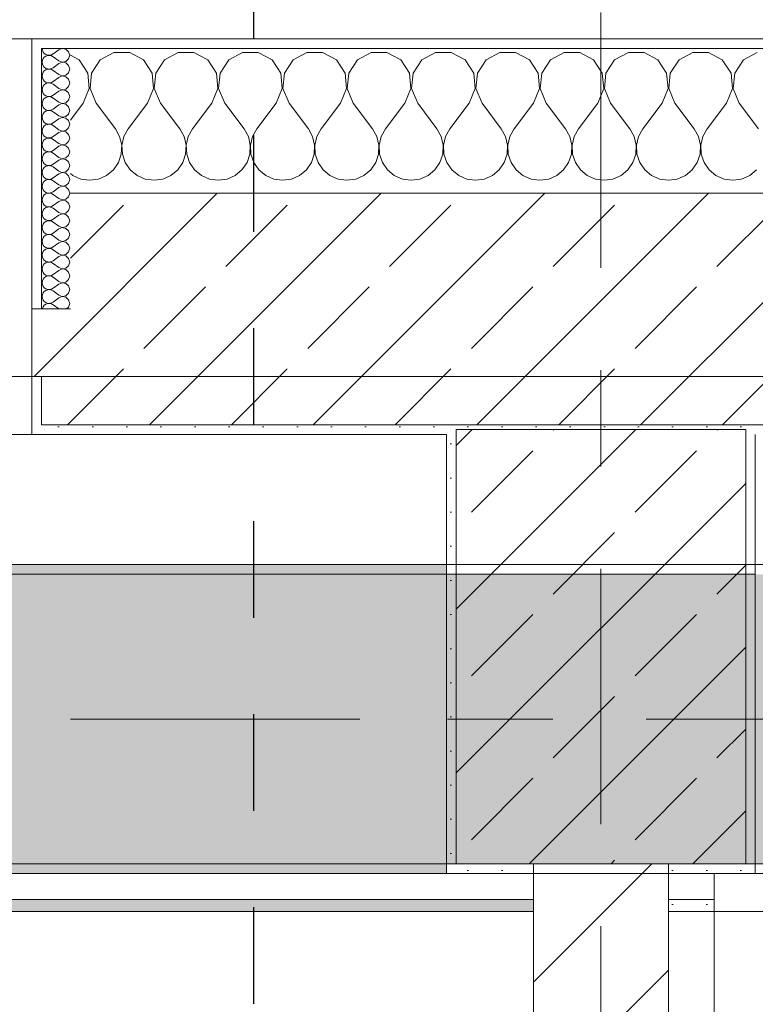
# Model space of a CAD drawing. Header units: metres. Extents: x -3.6 to 85.2, y -11 to 16.8.
# Tile 404 of 508: x 32.3 to 33.1, y 12.9 to 13.9. Entities that reach past the tile are written whole.
import ezdxf

# ---------------------------------------------------------------- set-up
doc = ezdxf.new("R2010")
doc.units = ezdxf.units.M
doc.header["$MEASUREMENT"] = 0
for name, pattern in [('Achse', [0.2, 0.1, -0.05, 0, -0.05]), ('Punktlinie eng', [0.0375, 0.0125, -0.025]), ('Strichlinie doppelt', [0.546806, 0.264583, -0.105833, 0.070556, -0.105833]), ('Wipeout_Contour', [1, 0, -1])]:
    doc.linetypes.add(name, pattern=pattern)
for name, color, linetype in [('208 - Marker.Detail', 7, 'Continuous'), ('451 - Universal.Achsen Raster', 7, 'Continuous'), ('604 - Struktur.Wand Aussen', 7, 'Continuous'), ('605 - Struktur.Wand Innen', 7, 'Continuous'), ('607 - Struktur.Stütze', 7, 'Continuous'), ('608 - Struktur.Träger', 7, 'Continuous'), ('Neubau_606 - Struktur.Wand Innen Ausbau', 7, 'Continuous'), ('Neubau_653 - Abdeckung.TB Verkofferung', 7, 'Continuous')]:
    doc.layers.add(name, color=color, linetype=linetype)
pattern_1 = [(45, (0, 0), (-0.01767767, 0.01767767), [0, -0.025])]
pattern_2 = [(45, (0, 0), (-0.0848528, 0.0848528), []), (45, (-0.04243, 0.04243), (-0.0848528, 0.0848528), [0.09, -0.03])]
pattern_3 = [(0, (0, 0), (0, 0.08660254), [0, -0.05]), (0, (0.025, 0.0433), (0, 0.08660254), [0, -0.05])]

# ---------------------------------------------------------------- blocks, each defined once
blk = doc.blocks.new('*X73')
at = {"layer": '604 - Struktur.Wand Aussen', "color": 7, "linetype": 'Continuous', "lineweight": 5}
for p, q in [((32.3891, 13.833), (32.38, 13.8379)), ((32.4252, 13.8407), (32.4109, 13.833)), ((32.4415, 13.8407), (32.4252, 13.8407)), ((32.4558, 13.833), (32.4415, 13.8407)), ((32.4919, 13.8407), (32.4776, 13.833)), ((32.5081, 13.8407), (32.4919, 13.8407)), ((32.5224, 13.833), (32.5081, 13.8407)), ((32.5585, 13.8407), (32.5442, 13.833)), ((32.5748, 13.8407), (32.5585, 13.8407)), ((32.5891, 13.833), (32.5748, 13.8407)), ((32.6252, 13.8407), (32.6109, 13.833)), ((32.6415, 13.8407), (32.6252, 13.8407)), ((32.6558, 13.833), (32.6415, 13.8407)), ((32.6919, 13.8407), (32.6776, 13.833)), ((32.7081, 13.8407), (32.6919, 13.8407)), ((32.7224, 13.833), (32.7081, 13.8407)), ((32.7585, 13.8407), (32.7442, 13.833)), ((32.7748, 13.8407), (32.7585, 13.8407)), ((32.7891, 13.833), (32.7748, 13.8407)), ((32.8252, 13.8407), (32.8109, 13.833)), ((32.8415, 13.8407), (32.8252, 13.8407)), ((32.8558, 13.833), (32.8415, 13.8407)), ((32.8919, 13.8407), (32.8776, 13.833)), ((32.9081, 13.8407), (32.8919, 13.8407)), ((32.9224, 13.833), (32.9081, 13.8407)), ((32.9585, 13.8407), (32.9442, 13.833)), ((32.9748, 13.8407), (32.9585, 13.8407)), ((32.9891, 13.833), (32.9748, 13.8407)), ((33.0252, 13.8407), (33.0109, 13.833)), ((33.0415, 13.8407), (33.0252, 13.8407)), ((33.0558, 13.833), (33.0415, 13.8407)), ((33.0919, 13.8407), (33.0776, 13.833)), ((32.3981, 13.8195), (32.3891, 13.833)), ((32.4109, 13.833), (32.4019, 13.8195)), ((32.4648, 13.8195), (32.4558, 13.833)), ((32.4776, 13.833), (32.4686, 13.8195)), ((32.5314, 13.8195), (32.5224, 13.833)), ((32.5442, 13.833), (32.5352, 13.8195)), ((32.5981, 13.8195), (32.5891, 13.833)), ((32.6109, 13.833), (32.6019, 13.8195)), ((32.6648, 13.8195), (32.6558, 13.833)), ((32.6776, 13.833), (32.6686, 13.8195)), ((32.7314, 13.8195), (32.7224, 13.833)), ((32.7442, 13.833), (32.7352, 13.8195)), ((32.7981, 13.8195), (32.7891, 13.833)), ((32.8109, 13.833), (32.8019, 13.8195)), ((32.8648, 13.8195), (32.8558, 13.833)), ((32.8776, 13.833), (32.8686, 13.8195)), ((32.9314, 13.8195), (32.9224, 13.833)), ((32.9442, 13.833), (32.9352, 13.8195)), ((32.9981, 13.8195), (32.9891, 13.833)), ((33.0109, 13.833), (33.0019, 13.8195)), ((33.0648, 13.8195), (33.0558, 13.833)), ((33.0776, 13.833), (33.0686, 13.8195)), ((32.3996, 13.8033), (32.3981, 13.8195)), ((32.4019, 13.8195), (32.4004, 13.8033)), ((32.4663, 13.8033), (32.4648, 13.8195)), ((32.4686, 13.8195), (32.467, 13.8033)), ((32.533, 13.8033), (32.5314, 13.8195)), ((32.5352, 13.8195), (32.5337, 13.8033)), ((32.5996, 13.8033), (32.5981, 13.8195)), ((32.6019, 13.8195), (32.6004, 13.8033)), ((32.6663, 13.8033), (32.6648, 13.8195)), ((32.6686, 13.8195), (32.667, 13.8033)), ((32.733, 13.8033), (32.7314, 13.8195)), ((32.7352, 13.8195), (32.7337, 13.8033)), ((32.7996, 13.8033), (32.7981, 13.8195)), ((32.8019, 13.8195), (32.8004, 13.8033)), ((32.8663, 13.8033), (32.8648, 13.8195)), ((32.8686, 13.8195), (32.867, 13.8033)), ((32.933, 13.8033), (32.9314, 13.8195)), ((32.9352, 13.8195), (32.9337, 13.8033)), ((32.9996, 13.8033), (32.9981, 13.8195)), ((33.0019, 13.8195), (33.0004, 13.8033)), ((33.0663, 13.8033), (33.0648, 13.8195)), ((33.0686, 13.8195), (33.067, 13.8033)), ((32.3933, 13.7883), (32.3996, 13.8033)), ((32.4004, 13.8033), (32.4067, 13.7883)), ((32.46, 13.7883), (32.4663, 13.8033)), ((32.467, 13.8033), (32.4733, 13.7883)), ((32.5267, 13.7883), (32.533, 13.8033)), ((32.5337, 13.8033), (32.54, 13.7883)), ((32.5933, 13.7883), (32.5996, 13.8033)), ((32.6004, 13.8033), (32.6067, 13.7883)), ((32.66, 13.7883), (32.6663, 13.8033)), ((32.667, 13.8033), (32.6733, 13.7883)), ((32.7267, 13.7883), (32.733, 13.8033)), ((32.7337, 13.8033), (32.74, 13.7883)), ((32.7933, 13.7883), (32.7996, 13.8033)), ((32.8004, 13.8033), (32.8067, 13.7883)), ((32.86, 13.7883), (32.8663, 13.8033)), ((32.867, 13.8033), (32.8733, 13.7883)), ((32.9267, 13.7883), (32.933, 13.8033)), ((32.9337, 13.8033), (32.94, 13.7883)), ((32.9933, 13.7883), (32.9996, 13.8033)), ((33.0004, 13.8033), (33.0067, 13.7883)), ((33.06, 13.7883), (33.0663, 13.8033)), ((33.067, 13.8033), (33.0733, 13.7883)), ((32.3933, 13.7883), (32.38, 13.7706)), ((32.4067, 13.7883), (32.4267, 13.7617)), ((32.46, 13.7883), (32.44, 13.7617)), ((32.4733, 13.7883), (32.4933, 13.7617)), ((32.5267, 13.7883), (32.5067, 13.7617)), ((32.54, 13.7883), (32.56, 13.7617)), ((32.5933, 13.7883), (32.5733, 13.7617)), ((32.6067, 13.7883), (32.6267, 13.7617)), ((32.66, 13.7883), (32.64, 13.7617)), ((32.6733, 13.7883), (32.6933, 13.7617)), ((32.7267, 13.7883), (32.7067, 13.7617)), ((32.74, 13.7883), (32.76, 13.7617)), ((32.7933, 13.7883), (32.7733, 13.7617)), ((32.8067, 13.7883), (32.8267, 13.7617)), ((32.86, 13.7883), (32.84, 13.7617)), ((32.8733, 13.7883), (32.8933, 13.7617)), ((32.9267, 13.7883), (32.9067, 13.7617)), ((32.94, 13.7883), (32.96, 13.7617)), ((32.9933, 13.7883), (32.9733, 13.7617)), ((33.0067, 13.7883), (33.0267, 13.7617)), ((33.06, 13.7883), (33.04, 13.7617)), ((33.0733, 13.7883), (33.0933, 13.7617)), ((32.4311, 13.7536), (32.4267, 13.7617)), ((32.44, 13.7617), (32.4355, 13.7536)), ((32.4978, 13.7536), (32.4933, 13.7617)), ((32.5067, 13.7617), (32.5022, 13.7536)), ((32.5645, 13.7536), (32.56, 13.7617)), ((32.5733, 13.7617), (32.5689, 13.7536)), ((32.6311, 13.7536), (32.6267, 13.7617)), ((32.64, 13.7617), (32.6355, 13.7536)), ((32.6978, 13.7536), (32.6933, 13.7617)), ((32.7067, 13.7617), (32.7022, 13.7536)), ((32.7645, 13.7536), (32.76, 13.7617)), ((32.7733, 13.7617), (32.7689, 13.7536)), ((32.8311, 13.7536), (32.8267, 13.7617)), ((32.84, 13.7617), (32.8355, 13.7536)), ((32.8978, 13.7536), (32.8933, 13.7617)), ((32.9067, 13.7617), (32.9022, 13.7536)), ((32.9645, 13.7536), (32.96, 13.7617)), ((32.9733, 13.7617), (32.9689, 13.7536)), ((33.0311, 13.7536), (33.0267, 13.7617)), ((33.04, 13.7617), (33.0355, 13.7536)), ((32.4332, 13.7447), (32.4311, 13.7536)), ((32.4328, 13.7355), (32.4332, 13.7447)), ((32.4355, 13.7536), (32.4335, 13.7447)), ((32.4335, 13.7447), (32.4339, 13.7355)), ((32.4999, 13.7447), (32.4978, 13.7536)), ((32.4994, 13.7355), (32.4999, 13.7447)), ((32.5022, 13.7536), (32.5001, 13.7447)), ((32.5001, 13.7447), (32.5006, 13.7355)), ((32.5665, 13.7447), (32.5645, 13.7536)), ((32.5661, 13.7355), (32.5665, 13.7447)), ((32.5689, 13.7536), (32.5668, 13.7447)), ((32.5668, 13.7447), (32.5672, 13.7355)), ((32.6332, 13.7447), (32.6311, 13.7536)), ((32.6328, 13.7355), (32.6332, 13.7447)), ((32.6355, 13.7536), (32.6335, 13.7447)), ((32.6335, 13.7447), (32.6339, 13.7355)), ((32.6999, 13.7447), (32.6978, 13.7536)), ((32.6994, 13.7355), (32.6999, 13.7447)), ((32.7022, 13.7536), (32.7001, 13.7447)), ((32.7001, 13.7447), (32.7006, 13.7355)), ((32.7665, 13.7447), (32.7645, 13.7536)), ((32.7661, 13.7355), (32.7665, 13.7447)), ((32.7689, 13.7536), (32.7668, 13.7447)), ((32.7668, 13.7447), (32.7672, 13.7355)), ((32.8332, 13.7447), (32.8311, 13.7536)), ((32.8328, 13.7355), (32.8332, 13.7447)), ((32.8355, 13.7536), (32.8335, 13.7447)), ((32.8335, 13.7447), (32.8339, 13.7355)), ((32.8999, 13.7447), (32.8978, 13.7536)), ((32.8994, 13.7355), (32.8999, 13.7447)), ((32.9022, 13.7536), (32.9001, 13.7447)), ((32.9001, 13.7447), (32.9006, 13.7355)), ((32.9665, 13.7447), (32.9645, 13.7536)), ((32.9661, 13.7355), (32.9665, 13.7447)), ((32.9689, 13.7536), (32.9668, 13.7447)), ((32.9668, 13.7447), (32.9672, 13.7355)), ((33.0332, 13.7447), (33.0311, 13.7536)), ((33.0328, 13.7355), (33.0332, 13.7447)), ((33.0355, 13.7536), (33.0335, 13.7447)), ((33.0335, 13.7447), (33.0339, 13.7355)), ((32.4298, 13.7268), (32.4328, 13.7355)), ((32.4339, 13.7355), (32.4369, 13.7268)), ((32.4965, 13.7268), (32.4994, 13.7355)), ((32.5006, 13.7355), (32.5035, 13.7268)), ((32.5631, 13.7268), (32.5661, 13.7355)), ((32.5672, 13.7355), (32.5702, 13.7268)), ((32.6298, 13.7268), (32.6328, 13.7355)), ((32.6339, 13.7355), (32.6369, 13.7268)), ((32.6965, 13.7268), (32.6994, 13.7355)), ((32.7006, 13.7355), (32.7035, 13.7268)), ((32.7631, 13.7268), (32.7661, 13.7355)), ((32.7672, 13.7355), (32.7702, 13.7268)), ((32.8298, 13.7268), (32.8328, 13.7355)), ((32.8339, 13.7355), (32.8369, 13.7268)), ((32.8965, 13.7268), (32.8994, 13.7355)), ((32.9006, 13.7355), (32.9035, 13.7268)), ((32.9631, 13.7268), (32.9661, 13.7355)), ((32.9672, 13.7355), (32.9702, 13.7268)), ((33.0298, 13.7268), (33.0328, 13.7355)), ((33.0339, 13.7355), (33.0369, 13.7268)), ((32.4246, 13.7192), (32.4298, 13.7268)), ((32.4369, 13.7268), (32.4421, 13.7192)), ((32.4913, 13.7192), (32.4965, 13.7268)), ((32.5035, 13.7268), (32.5087, 13.7192)), ((32.5579, 13.7192), (32.5631, 13.7268)), ((32.5702, 13.7268), (32.5754, 13.7192)), ((32.6246, 13.7192), (32.6298, 13.7268)), ((32.6369, 13.7268), (32.6421, 13.7192)), ((32.6913, 13.7192), (32.6965, 13.7268)), ((32.7035, 13.7268), (32.7087, 13.7192)), ((32.7579, 13.7192), (32.7631, 13.7268)), ((32.7702, 13.7268), (32.7754, 13.7192)), ((32.8246, 13.7192), (32.8298, 13.7268)), ((32.8369, 13.7268), (32.8421, 13.7192)), ((32.8913, 13.7192), (32.8965, 13.7268)), ((32.9035, 13.7268), (32.9087, 13.7192)), ((32.9579, 13.7192), (32.9631, 13.7268)), ((32.9702, 13.7268), (32.9754, 13.7192)), ((33.0246, 13.7192), (33.0298, 13.7268)), ((33.0369, 13.7268), (33.0421, 13.7192)), ((32.38, 13.7154), (32.3825, 13.7133)), ((32.4175, 13.7133), (32.4246, 13.7192)), ((32.4421, 13.7192), (32.4491, 13.7133)), ((32.4842, 13.7133), (32.4913, 13.7192)), ((32.5087, 13.7192), (32.5158, 13.7133)), ((32.5509, 13.7133), (32.5579, 13.7192)), ((32.5754, 13.7192), (32.5825, 13.7133)), ((32.6175, 13.7133), (32.6246, 13.7192)), ((32.6421, 13.7192), (32.6491, 13.7133)), ((32.6842, 13.7133), (32.6913, 13.7192)), ((32.7087, 13.7192), (32.7158, 13.7133)), ((32.7509, 13.7133), (32.7579, 13.7192)), ((32.7754, 13.7192), (32.7825, 13.7133)), ((32.8175, 13.7133), (32.8246, 13.7192)), ((32.8421, 13.7192), (32.8491, 13.7133)), ((32.8842, 13.7133), (32.8913, 13.7192)), ((32.9087, 13.7192), (32.9158, 13.7133)), ((32.9509, 13.7133), (32.9579, 13.7192)), ((32.9754, 13.7192), (32.9825, 13.7133)), ((33.0175, 13.7133), (33.0246, 13.7192)), ((33.0421, 13.7192), (33.0491, 13.7133)), ((33.0842, 13.7133), (33.0913, 13.7192)), ((32.3825, 13.7133), (32.3909, 13.7096)), ((32.3909, 13.7096), (32.4, 13.7083)), ((32.4, 13.7083), (32.4091, 13.7096)), ((32.4091, 13.7096), (32.4175, 13.7133)), ((32.4491, 13.7133), (32.4576, 13.7096)), ((32.4576, 13.7096), (32.4667, 13.7083)), ((32.4667, 13.7083), (32.4758, 13.7096)), ((32.4758, 13.7096), (32.4842, 13.7133)), ((32.5158, 13.7133), (32.5242, 13.7096)), ((32.5242, 13.7096), (32.5333, 13.7083)), ((32.5333, 13.7083), (32.5424, 13.7096)), ((32.5424, 13.7096), (32.5509, 13.7133)), ((32.5825, 13.7133), (32.5909, 13.7096)), ((32.5909, 13.7096), (32.6, 13.7083)), ((32.6, 13.7083), (32.6091, 13.7096)), ((32.6091, 13.7096), (32.6175, 13.7133)), ((32.6491, 13.7133), (32.6576, 13.7096)), ((32.6576, 13.7096), (32.6667, 13.7083)), ((32.6667, 13.7083), (32.6758, 13.7096)), ((32.6758, 13.7096), (32.6842, 13.7133)), ((32.7158, 13.7133), (32.7242, 13.7096)), ((32.7242, 13.7096), (32.7333, 13.7083)), ((32.7333, 13.7083), (32.7424, 13.7096)), ((32.7424, 13.7096), (32.7509, 13.7133)), ((32.7825, 13.7133), (32.7909, 13.7096)), ((32.7909, 13.7096), (32.8, 13.7083)), ((32.8, 13.7083), (32.8091, 13.7096)), ((32.8091, 13.7096), (32.8175, 13.7133)), ((32.8491, 13.7133), (32.8576, 13.7096)), ((32.8576, 13.7096), (32.8667, 13.7083)), ((32.8667, 13.7083), (32.8758, 13.7096)), ((32.8758, 13.7096), (32.8842, 13.7133)), ((32.9158, 13.7133), (32.9242, 13.7096)), ((32.9242, 13.7096), (32.9333, 13.7083)), ((32.9333, 13.7083), (32.9424, 13.7096)), ((32.9424, 13.7096), (32.9509, 13.7133)), ((32.9825, 13.7133), (32.9909, 13.7096)), ((32.9909, 13.7096), (33, 13.7083)), ((33, 13.7083), (33.0091, 13.7096)), ((33.0091, 13.7096), (33.0175, 13.7133)), ((33.0491, 13.7133), (33.0576, 13.7096)), ((33.0576, 13.7096), (33.0667, 13.7083)), ((33.0667, 13.7083), (33.0758, 13.7096)), ((33.0758, 13.7096), (33.0842, 13.7133))]:
    blk.add_line(p, q, dxfattribs=at)
blk = doc.blocks.new('*X96')
at = {"layer": '604 - Struktur.Wand Aussen', "color": 7, "linetype": 'Continuous', "lineweight": 5}
for p, q in [((32.3507, 13.845), (32.351, 13.843)), ((32.351, 13.843), (32.3518, 13.8412)), ((32.3518, 13.8412), (32.353, 13.8397)), ((32.353, 13.8397), (32.3547, 13.8386)), ((32.3547, 13.8371), (32.353, 13.836)), ((32.3547, 13.8386), (32.3565, 13.838)), ((32.3565, 13.8377), (32.3547, 13.8371)), ((32.3565, 13.838), (32.3585, 13.8379)), ((32.3585, 13.8378), (32.3565, 13.8377)), ((32.3585, 13.8379), (32.3604, 13.8383)), ((32.3604, 13.8374), (32.3585, 13.8378)), ((32.3604, 13.8383), (32.3621, 13.8393)), ((32.3621, 13.8364), (32.3604, 13.8374)), ((32.3679, 13.8436), (32.3621, 13.8393)), ((32.3715, 13.845), (32.3679, 13.8436)), ((32.3753, 13.8442), (32.3715, 13.845)), ((32.3782, 13.8416), (32.3753, 13.8442)), ((32.3793, 13.8379), (32.3782, 13.8416)), ((32.3782, 13.8341), (32.3793, 13.8379)), ((32.351, 13.8327), (32.3507, 13.8307)), ((32.3507, 13.8307), (32.351, 13.8288)), ((32.3518, 13.8345), (32.351, 13.8327)), ((32.351, 13.8288), (32.3518, 13.827)), ((32.353, 13.836), (32.3518, 13.8345)), ((32.3518, 13.827), (32.353, 13.8254)), ((32.3679, 13.8321), (32.3621, 13.8364)), ((32.3679, 13.8293), (32.3621, 13.825)), ((32.3679, 13.8321), (32.3715, 13.8307)), ((32.3715, 13.8307), (32.3679, 13.8293)), ((32.3715, 13.8307), (32.3753, 13.8315)), ((32.3753, 13.83), (32.3715, 13.8307)), ((32.3753, 13.8315), (32.3782, 13.8341)), ((32.3782, 13.8273), (32.3753, 13.83)), ((32.3793, 13.8236), (32.3782, 13.8273)), ((32.351, 13.8184), (32.3507, 13.8164)), ((32.3507, 13.8164), (32.351, 13.8145)), ((32.3518, 13.8202), (32.351, 13.8184)), ((32.353, 13.8217), (32.3518, 13.8202)), ((32.353, 13.8254), (32.3547, 13.8243)), ((32.3547, 13.8228), (32.353, 13.8217)), ((32.3547, 13.8243), (32.3565, 13.8237)), ((32.3565, 13.8234), (32.3547, 13.8228)), ((32.3565, 13.8237), (32.3585, 13.8236)), ((32.3585, 13.8235), (32.3565, 13.8234)), ((32.3585, 13.8236), (32.3604, 13.824)), ((32.3604, 13.8231), (32.3585, 13.8235)), ((32.3604, 13.824), (32.3621, 13.825)), ((32.3621, 13.8221), (32.3604, 13.8231)), ((32.3679, 13.8179), (32.3621, 13.8221)), ((32.3679, 13.8179), (32.3715, 13.8165)), ((32.3715, 13.8164), (32.3679, 13.815)), ((32.3715, 13.8165), (32.3753, 13.8172)), ((32.3753, 13.8157), (32.3715, 13.8164)), ((32.3753, 13.8172), (32.3782, 13.8198)), ((32.3782, 13.8198), (32.3793, 13.8236)), ((32.351, 13.8145), (32.3518, 13.8127)), ((32.3518, 13.8059), (32.351, 13.8041)), ((32.3518, 13.8127), (32.353, 13.8112)), ((32.353, 13.8074), (32.3518, 13.8059)), ((32.353, 13.8112), (32.3547, 13.81)), ((32.3547, 13.8085), (32.353, 13.8074)), ((32.3547, 13.81), (32.3565, 13.8094)), ((32.3565, 13.8092), (32.3547, 13.8085)), ((32.3565, 13.8094), (32.3585, 13.8093)), ((32.3585, 13.8093), (32.3565, 13.8092)), ((32.3585, 13.8093), (32.3604, 13.8098)), ((32.3604, 13.8088), (32.3585, 13.8093)), ((32.3604, 13.8098), (32.3621, 13.8107)), ((32.3621, 13.8079), (32.3604, 13.8088)), ((32.3679, 13.815), (32.3621, 13.8107)), ((32.3679, 13.8036), (32.3621, 13.8079)), ((32.3782, 13.813), (32.3753, 13.8157)), ((32.3793, 13.8093), (32.3782, 13.813)), ((32.3782, 13.8055), (32.3793, 13.8093)), ((32.351, 13.8041), (32.3507, 13.8021)), ((32.3507, 13.8021), (32.351, 13.8002)), ((32.351, 13.8002), (32.3518, 13.7984)), ((32.3518, 13.7984), (32.353, 13.7969)), ((32.353, 13.7969), (32.3547, 13.7958)), ((32.3547, 13.7958), (32.3565, 13.7951)), ((32.3604, 13.7955), (32.3621, 13.7964)), ((32.3679, 13.8007), (32.3621, 13.7964)), ((32.3679, 13.8036), (32.3715, 13.8022)), ((32.3715, 13.8021), (32.3679, 13.8007)), ((32.3715, 13.8022), (32.3753, 13.8029)), ((32.3753, 13.8014), (32.3715, 13.8021)), ((32.3753, 13.8029), (32.3782, 13.8055)), ((32.3782, 13.7988), (32.3753, 13.8014)), ((32.3793, 13.795), (32.3782, 13.7988)), ((32.351, 13.7898), (32.3507, 13.7879)), ((32.3507, 13.7879), (32.351, 13.7859)), ((32.3518, 13.7916), (32.351, 13.7898)), ((32.351, 13.7859), (32.3518, 13.7841)), ((32.353, 13.7931), (32.3518, 13.7916)), ((32.3547, 13.7942), (32.353, 13.7931)), ((32.3565, 13.7949), (32.3547, 13.7942)), ((32.3565, 13.7951), (32.3585, 13.795)), ((32.3585, 13.795), (32.3565, 13.7949)), ((32.3585, 13.795), (32.3604, 13.7955)), ((32.3604, 13.7945), (32.3585, 13.795)), ((32.3621, 13.7936), (32.3604, 13.7945)), ((32.3679, 13.7893), (32.3621, 13.7936)), ((32.3679, 13.7864), (32.3621, 13.7821)), ((32.3679, 13.7893), (32.3715, 13.7879)), ((32.3715, 13.7878), (32.3679, 13.7864)), ((32.3715, 13.7879), (32.3753, 13.7886)), ((32.3753, 13.7871), (32.3715, 13.7878)), ((32.3753, 13.7886), (32.3782, 13.7912)), ((32.3782, 13.7845), (32.3753, 13.7871)), ((32.3782, 13.7912), (32.3793, 13.795)), ((32.351, 13.7755), (32.3507, 13.7736)), ((32.3518, 13.7773), (32.351, 13.7755)), ((32.3518, 13.7841), (32.353, 13.7826)), ((32.353, 13.7788), (32.3518, 13.7773)), ((32.353, 13.7826), (32.3547, 13.7815)), ((32.3547, 13.78), (32.353, 13.7788)), ((32.3547, 13.7815), (32.3565, 13.7808)), ((32.3565, 13.7806), (32.3547, 13.78)), ((32.3565, 13.7808), (32.3585, 13.7807)), ((32.3585, 13.7807), (32.3565, 13.7806)), ((32.3585, 13.7807), (32.3604, 13.7812)), ((32.3604, 13.7802), (32.3585, 13.7807)), ((32.3604, 13.7812), (32.3621, 13.7821)), ((32.3621, 13.7793), (32.3604, 13.7802)), ((32.3679, 13.775), (32.3621, 13.7793)), ((32.3753, 13.7743), (32.3782, 13.777)), ((32.3793, 13.7807), (32.3782, 13.7845)), ((32.3782, 13.777), (32.3793, 13.7807)), ((32.3507, 13.7736), (32.351, 13.7716)), ((32.351, 13.7716), (32.3518, 13.7698)), ((32.3518, 13.7698), (32.353, 13.7683)), ((32.353, 13.7683), (32.3547, 13.7672)), ((32.3547, 13.7657), (32.353, 13.7646)), ((32.3547, 13.7672), (32.3565, 13.7666)), ((32.3565, 13.7663), (32.3547, 13.7657)), ((32.3565, 13.7666), (32.3585, 13.7665)), ((32.3585, 13.7664), (32.3565, 13.7663)), ((32.3585, 13.7665), (32.3604, 13.7669)), ((32.3604, 13.766), (32.3585, 13.7664)), ((32.3604, 13.7669), (32.3621, 13.7679)), ((32.3621, 13.765), (32.3604, 13.766)), ((32.3679, 13.7721), (32.3621, 13.7679)), ((32.3679, 13.775), (32.3715, 13.7736)), ((32.3715, 13.7735), (32.3679, 13.7721)), ((32.3715, 13.7736), (32.3753, 13.7743)), ((32.3753, 13.7728), (32.3715, 13.7735)), ((32.3782, 13.7702), (32.3753, 13.7728)), ((32.3793, 13.7664), (32.3782, 13.7702)), ((32.3782, 13.7627), (32.3793, 13.7664)), ((32.351, 13.7612), (32.3507, 13.7593)), ((32.3507, 13.7593), (32.351, 13.7573)), ((32.3518, 13.763), (32.351, 13.7612)), ((32.351, 13.7573), (32.3518, 13.7555)), ((32.353, 13.7646), (32.3518, 13.763)), ((32.3518, 13.7555), (32.353, 13.754)), ((32.3679, 13.7607), (32.3621, 13.765)), ((32.3679, 13.7579), (32.3621, 13.7536)), ((32.3679, 13.7607), (32.3715, 13.7593)), ((32.3715, 13.7593), (32.3679, 13.7579)), ((32.3715, 13.7593), (32.3753, 13.76)), ((32.3753, 13.7585), (32.3715, 13.7593)), ((32.3753, 13.76), (32.3782, 13.7627)), ((32.3782, 13.7559), (32.3753, 13.7585)), ((32.3793, 13.7521), (32.3782, 13.7559)), ((32.351, 13.747), (32.3507, 13.745)), ((32.3507, 13.745), (32.351, 13.743)), ((32.3518, 13.7488), (32.351, 13.747)), ((32.353, 13.7503), (32.3518, 13.7488)), ((32.353, 13.754), (32.3547, 13.7529)), ((32.3547, 13.7514), (32.353, 13.7503)), ((32.3547, 13.7529), (32.3565, 13.7523)), ((32.3565, 13.752), (32.3547, 13.7514)), ((32.3565, 13.7523), (32.3585, 13.7522)), ((32.3585, 13.7521), (32.3565, 13.752)), ((32.3585, 13.7522), (32.3604, 13.7526)), ((32.3604, 13.7517), (32.3585, 13.7521)), ((32.3604, 13.7526), (32.3621, 13.7536)), ((32.3621, 13.7507), (32.3604, 13.7517)), ((32.3679, 13.7464), (32.3621, 13.7507)), ((32.3679, 13.7464), (32.3715, 13.745)), ((32.3715, 13.745), (32.3679, 13.7436)), ((32.3715, 13.745), (32.3753, 13.7458)), ((32.3753, 13.7442), (32.3715, 13.745)), ((32.3753, 13.7458), (32.3782, 13.7484)), ((32.3782, 13.7484), (32.3793, 13.7521)), ((32.351, 13.743), (32.3518, 13.7412)), ((32.3518, 13.7345), (32.351, 13.7327)), ((32.3518, 13.7412), (32.353, 13.7397)), ((32.353, 13.736), (32.3518, 13.7345)), ((32.353, 13.7397), (32.3547, 13.7386)), ((32.3547, 13.7371), (32.353, 13.736)), ((32.3547, 13.7386), (32.3565, 13.738)), ((32.3565, 13.7377), (32.3547, 13.7371)), ((32.3565, 13.738), (32.3585, 13.7379)), ((32.3585, 13.7378), (32.3565, 13.7377)), ((32.3585, 13.7379), (32.3604, 13.7383)), ((32.3604, 13.7374), (32.3585, 13.7378)), ((32.3604, 13.7383), (32.3621, 13.7393)), ((32.3621, 13.7364), (32.3604, 13.7374)), ((32.3679, 13.7436), (32.3621, 13.7393)), ((32.3679, 13.7321), (32.3621, 13.7364)), ((32.3782, 13.7416), (32.3753, 13.7442)), ((32.3793, 13.7379), (32.3782, 13.7416)), ((32.3782, 13.7341), (32.3793, 13.7379)), ((32.351, 13.7327), (32.3507, 13.7307)), ((32.3507, 13.7307), (32.351, 13.7288)), ((32.351, 13.7288), (32.3518, 13.727)), ((32.3518, 13.727), (32.353, 13.7254)), ((32.353, 13.7254), (32.3547, 13.7243)), ((32.3547, 13.7243), (32.3565, 13.7237)), ((32.3604, 13.724), (32.3621, 13.725)), ((32.3679, 13.7293), (32.3621, 13.725)), ((32.3679, 13.7321), (32.3715, 13.7307)), ((32.3715, 13.7307), (32.3679, 13.7293)), ((32.3715, 13.7307), (32.3753, 13.7315)), ((32.3753, 13.73), (32.3715, 13.7307)), ((32.3753, 13.7315), (32.3782, 13.7341)), ((32.3782, 13.7273), (32.3753, 13.73)), ((32.3793, 13.7236), (32.3782, 13.7273)), ((32.351, 13.7184), (32.3507, 13.7164)), ((32.3507, 13.7164), (32.351, 13.7145)), ((32.3518, 13.7202), (32.351, 13.7184)), ((32.351, 13.7145), (32.3518, 13.7127)), ((32.353, 13.7217), (32.3518, 13.7202)), ((32.3547, 13.7228), (32.353, 13.7217)), ((32.3565, 13.7234), (32.3547, 13.7228)), ((32.3565, 13.7237), (32.3585, 13.7236)), ((32.3585, 13.7235), (32.3565, 13.7234)), ((32.3585, 13.7236), (32.3604, 13.724)), ((32.3604, 13.7231), (32.3585, 13.7235)), ((32.3621, 13.7221), (32.3604, 13.7231)), ((32.3679, 13.7179), (32.3621, 13.7221)), ((32.3679, 13.715), (32.3621, 13.7107)), ((32.3679, 13.7179), (32.3715, 13.7165)), ((32.3715, 13.7164), (32.3679, 13.715)), ((32.3715, 13.7165), (32.3753, 13.7172)), ((32.3753, 13.7157), (32.3715, 13.7164)), ((32.3753, 13.7172), (32.3782, 13.7198)), ((32.3782, 13.713), (32.3753, 13.7157)), ((32.3782, 13.7198), (32.3793, 13.7236)), ((32.351, 13.7041), (32.3507, 13.7021)), ((32.3518, 13.7059), (32.351, 13.7041)), ((32.3518, 13.7127), (32.353, 13.7112)), ((32.353, 13.7074), (32.3518, 13.7059)), ((32.353, 13.7112), (32.3547, 13.71)), ((32.3547, 13.7085), (32.353, 13.7074)), ((32.3547, 13.71), (32.3565, 13.7094)), ((32.3565, 13.7092), (32.3547, 13.7085)), ((32.3565, 13.7094), (32.3585, 13.7093)), ((32.3585, 13.7093), (32.3565, 13.7092)), ((32.3585, 13.7093), (32.3604, 13.7098)), ((32.3604, 13.7088), (32.3585, 13.7093)), ((32.3604, 13.7098), (32.3621, 13.7107)), ((32.3621, 13.7079), (32.3604, 13.7088)), ((32.3679, 13.7036), (32.3621, 13.7079)), ((32.3753, 13.7029), (32.3782, 13.7055)), ((32.3793, 13.7093), (32.3782, 13.713)), ((32.3782, 13.7055), (32.3793, 13.7093)), ((32.3507, 13.7021), (32.351, 13.7002)), ((32.351, 13.7002), (32.3518, 13.6984)), ((32.3518, 13.6984), (32.353, 13.6969)), ((32.353, 13.6969), (32.3547, 13.6958)), ((32.3547, 13.6942), (32.353, 13.6931)), ((32.3547, 13.6958), (32.3565, 13.6951)), ((32.3565, 13.6949), (32.3547, 13.6942)), ((32.3565, 13.6951), (32.3585, 13.695)), ((32.3585, 13.695), (32.3565, 13.6949)), ((32.3585, 13.695), (32.3604, 13.6955)), ((32.3604, 13.6945), (32.3585, 13.695)), ((32.3604, 13.6955), (32.3621, 13.6964)), ((32.3621, 13.6936), (32.3604, 13.6945)), ((32.3679, 13.7007), (32.3621, 13.6964)), ((32.3679, 13.7036), (32.3715, 13.7022)), ((32.3715, 13.7021), (32.3679, 13.7007)), ((32.3715, 13.7022), (32.3753, 13.7029)), ((32.3753, 13.7014), (32.3715, 13.7021)), ((32.3782, 13.6988), (32.3753, 13.7014)), ((32.3793, 13.695), (32.3782, 13.6988)), ((32.3782, 13.6912), (32.3793, 13.695)), ((32.351, 13.6898), (32.3507, 13.6879)), ((32.3507, 13.6879), (32.351, 13.6859)), ((32.3518, 13.6916), (32.351, 13.6898)), ((32.351, 13.6859), (32.3518, 13.6841)), ((32.353, 13.6931), (32.3518, 13.6916)), ((32.3518, 13.6841), (32.353, 13.6826)), ((32.3679, 13.6893), (32.3621, 13.6936)), ((32.3679, 13.6864), (32.3621, 13.6821)), ((32.3679, 13.6893), (32.3715, 13.6879)), ((32.3715, 13.6878), (32.3679, 13.6864)), ((32.3715, 13.6879), (32.3753, 13.6886)), ((32.3753, 13.6871), (32.3715, 13.6878)), ((32.3753, 13.6886), (32.3782, 13.6912)), ((32.3782, 13.6845), (32.3753, 13.6871)), ((32.3793, 13.6807), (32.3782, 13.6845)), ((32.351, 13.6755), (32.3507, 13.6736)), ((32.3507, 13.6736), (32.351, 13.6716)), ((32.3518, 13.6773), (32.351, 13.6755)), ((32.353, 13.6788), (32.3518, 13.6773)), ((32.353, 13.6826), (32.3547, 13.6815)), ((32.3547, 13.68), (32.353, 13.6788)), ((32.3547, 13.6815), (32.3565, 13.6808)), ((32.3565, 13.6806), (32.3547, 13.68)), ((32.3565, 13.6808), (32.3585, 13.6807)), ((32.3585, 13.6807), (32.3565, 13.6806)), ((32.3585, 13.6807), (32.3604, 13.6812)), ((32.3604, 13.6802), (32.3585, 13.6807)), ((32.3604, 13.6812), (32.3621, 13.6821)), ((32.3621, 13.6793), (32.3604, 13.6802)), ((32.3679, 13.675), (32.3621, 13.6793)), ((32.3679, 13.675), (32.3715, 13.6736)), ((32.3715, 13.6735), (32.3679, 13.6721)), ((32.3715, 13.6736), (32.3753, 13.6743)), ((32.3753, 13.6728), (32.3715, 13.6735)), ((32.3753, 13.6743), (32.3782, 13.677)), ((32.3782, 13.677), (32.3793, 13.6807)), ((32.351, 13.6716), (32.3518, 13.6698)), ((32.3518, 13.663), (32.351, 13.6612)), ((32.3518, 13.6698), (32.353, 13.6683)), ((32.353, 13.6646), (32.3518, 13.663)), ((32.353, 13.6683), (32.3547, 13.6672)), ((32.3547, 13.6657), (32.353, 13.6646)), ((32.3547, 13.6672), (32.3565, 13.6666)), ((32.3565, 13.6663), (32.3547, 13.6657)), ((32.3565, 13.6666), (32.3585, 13.6665)), ((32.3585, 13.6664), (32.3565, 13.6663)), ((32.3585, 13.6665), (32.3604, 13.6669)), ((32.3604, 13.666), (32.3585, 13.6664)), ((32.3604, 13.6669), (32.3621, 13.6679)), ((32.3621, 13.665), (32.3604, 13.666)), ((32.3679, 13.6721), (32.3621, 13.6679)), ((32.3679, 13.6607), (32.3621, 13.665)), ((32.3782, 13.6702), (32.3753, 13.6728)), ((32.3793, 13.6664), (32.3782, 13.6702)), ((32.3782, 13.6627), (32.3793, 13.6664)), ((32.351, 13.6612), (32.3507, 13.6593)), ((32.3507, 13.6593), (32.351, 13.6573)), ((32.351, 13.6573), (32.3518, 13.6555)), ((32.3518, 13.6555), (32.353, 13.654)), ((32.353, 13.654), (32.3547, 13.6529)), ((32.3547, 13.6529), (32.3565, 13.6523)), ((32.3604, 13.6526), (32.3621, 13.6536)), ((32.3679, 13.6579), (32.3621, 13.6536)), ((32.3679, 13.6607), (32.3715, 13.6593)), ((32.3715, 13.6593), (32.3679, 13.6579)), ((32.3715, 13.6593), (32.3753, 13.66)), ((32.3753, 13.6585), (32.3715, 13.6593)), ((32.3753, 13.66), (32.3782, 13.6627)), ((32.3782, 13.6559), (32.3753, 13.6585)), ((32.3793, 13.6521), (32.3782, 13.6559)), ((32.351, 13.647), (32.3507, 13.645)), ((32.3507, 13.645), (32.351, 13.643)), ((32.3518, 13.6488), (32.351, 13.647)), ((32.351, 13.643), (32.3518, 13.6412)), ((32.353, 13.6503), (32.3518, 13.6488)), ((32.3547, 13.6514), (32.353, 13.6503)), ((32.3565, 13.652), (32.3547, 13.6514)), ((32.3565, 13.6523), (32.3585, 13.6522)), ((32.3585, 13.6521), (32.3565, 13.652)), ((32.3585, 13.6522), (32.3604, 13.6526)), ((32.3604, 13.6517), (32.3585, 13.6521)), ((32.3621, 13.6507), (32.3604, 13.6517)), ((32.3679, 13.6464), (32.3621, 13.6507)), ((32.3679, 13.6436), (32.3621, 13.6393)), ((32.3679, 13.6464), (32.3715, 13.645)), ((32.3715, 13.645), (32.3679, 13.6436)), ((32.3715, 13.645), (32.3753, 13.6458)), ((32.3753, 13.6442), (32.3715, 13.645)), ((32.3753, 13.6458), (32.3782, 13.6484)), ((32.3782, 13.6416), (32.3753, 13.6442)), ((32.3782, 13.6484), (32.3793, 13.6521)), ((32.351, 13.6327), (32.3507, 13.6307)), ((32.3518, 13.6345), (32.351, 13.6327)), ((32.3518, 13.6412), (32.353, 13.6397)), ((32.353, 13.636), (32.3518, 13.6345)), ((32.353, 13.6397), (32.3547, 13.6386)), ((32.3547, 13.6371), (32.353, 13.636)), ((32.3547, 13.6386), (32.3565, 13.638)), ((32.3565, 13.6377), (32.3547, 13.6371)), ((32.3565, 13.638), (32.3585, 13.6379)), ((32.3585, 13.6378), (32.3565, 13.6377)), ((32.3585, 13.6379), (32.3604, 13.6383)), ((32.3604, 13.6374), (32.3585, 13.6378)), ((32.3604, 13.6383), (32.3621, 13.6393)), ((32.3621, 13.6364), (32.3604, 13.6374)), ((32.3679, 13.6321), (32.3621, 13.6364)), ((32.3753, 13.6315), (32.3782, 13.6341)), ((32.3793, 13.6379), (32.3782, 13.6416)), ((32.3782, 13.6341), (32.3793, 13.6379)), ((32.3507, 13.6307), (32.351, 13.6288)), ((32.351, 13.6288), (32.3518, 13.627)), ((32.3518, 13.627), (32.353, 13.6254)), ((32.353, 13.6254), (32.3547, 13.6243)), ((32.3547, 13.6228), (32.353, 13.6217)), ((32.3547, 13.6243), (32.3565, 13.6237)), ((32.3565, 13.6234), (32.3547, 13.6228)), ((32.3565, 13.6237), (32.3585, 13.6236)), ((32.3585, 13.6235), (32.3565, 13.6234)), ((32.3585, 13.6236), (32.3604, 13.624)), ((32.3604, 13.6231), (32.3585, 13.6235)), ((32.3604, 13.624), (32.3621, 13.625)), ((32.3621, 13.6221), (32.3604, 13.6231)), ((32.3679, 13.6293), (32.3621, 13.625)), ((32.3679, 13.6321), (32.3715, 13.6307)), ((32.3715, 13.6307), (32.3679, 13.6293)), ((32.3715, 13.6307), (32.3753, 13.6315)), ((32.3753, 13.63), (32.3715, 13.6307)), ((32.3782, 13.6273), (32.3753, 13.63)), ((32.3793, 13.6236), (32.3782, 13.6273)), ((32.3782, 13.6198), (32.3793, 13.6236)), ((32.351, 13.6184), (32.3507, 13.6164)), ((32.3507, 13.6164), (32.351, 13.6145)), ((32.3518, 13.6202), (32.351, 13.6184)), ((32.351, 13.6145), (32.3518, 13.6127)), ((32.353, 13.6217), (32.3518, 13.6202)), ((32.3518, 13.6127), (32.353, 13.6112)), ((32.3679, 13.6179), (32.3621, 13.6221)), ((32.3679, 13.615), (32.3621, 13.6107)), ((32.3679, 13.6179), (32.3715, 13.6165)), ((32.3715, 13.6164), (32.3679, 13.615)), ((32.3715, 13.6165), (32.3753, 13.6172)), ((32.3753, 13.6157), (32.3715, 13.6164)), ((32.3753, 13.6172), (32.3782, 13.6198)), ((32.3782, 13.613), (32.3753, 13.6157)), ((32.3793, 13.6093), (32.3782, 13.613)), ((32.351, 13.6041), (32.3507, 13.6021)), ((32.3507, 13.6021), (32.351, 13.6002)), ((32.3518, 13.6059), (32.351, 13.6041)), ((32.353, 13.6074), (32.3518, 13.6059)), ((32.353, 13.6112), (32.3547, 13.61)), ((32.3547, 13.6085), (32.353, 13.6074)), ((32.3547, 13.61), (32.3565, 13.6094)), ((32.3565, 13.6092), (32.3547, 13.6085)), ((32.3565, 13.6094), (32.3585, 13.6093)), ((32.3585, 13.6093), (32.3565, 13.6092)), ((32.3585, 13.6093), (32.3604, 13.6098)), ((32.3604, 13.6088), (32.3585, 13.6093)), ((32.3604, 13.6098), (32.3621, 13.6107)), ((32.3621, 13.6079), (32.3604, 13.6088)), ((32.3679, 13.6036), (32.3621, 13.6079)), ((32.3679, 13.6036), (32.3715, 13.6022)), ((32.3715, 13.6021), (32.3679, 13.6007)), ((32.3715, 13.6022), (32.3753, 13.6029)), ((32.3753, 13.6014), (32.3715, 13.6021)), ((32.3753, 13.6029), (32.3782, 13.6055)), ((32.3782, 13.6055), (32.3793, 13.6093)), ((32.351, 13.6002), (32.3518, 13.5984)), ((32.3518, 13.5916), (32.351, 13.5898)), ((32.3518, 13.5984), (32.353, 13.5969)), ((32.353, 13.5931), (32.3518, 13.5916)), ((32.353, 13.5969), (32.3547, 13.5958)), ((32.3547, 13.5942), (32.353, 13.5931)), ((32.3547, 13.5958), (32.3565, 13.5951)), ((32.3565, 13.5949), (32.3547, 13.5942)), ((32.3565, 13.5951), (32.3585, 13.595)), ((32.3585, 13.595), (32.3565, 13.5949)), ((32.3585, 13.595), (32.3604, 13.5955)), ((32.3604, 13.5945), (32.3585, 13.595)), ((32.3604, 13.5955), (32.3621, 13.5964)), ((32.3621, 13.5936), (32.3604, 13.5945)), ((32.3679, 13.6007), (32.3621, 13.5964)), ((32.3679, 13.5893), (32.3621, 13.5936)), ((32.3782, 13.5988), (32.3753, 13.6014)), ((32.3793, 13.595), (32.3782, 13.5988)), ((32.3782, 13.5912), (32.3793, 13.595)), ((32.351, 13.5898), (32.3507, 13.5879)), ((32.3507, 13.5879), (32.351, 13.5859)), ((32.351, 13.5859), (32.3518, 13.5841)), ((32.3518, 13.5841), (32.353, 13.5826)), ((32.353, 13.5826), (32.3547, 13.5815)), ((32.3547, 13.5815), (32.3565, 13.5808)), ((32.3604, 13.5812), (32.3621, 13.5821)), ((32.3679, 13.5864), (32.3621, 13.5821)), ((32.3679, 13.5893), (32.3715, 13.5879)), ((32.3715, 13.5878), (32.3679, 13.5864)), ((32.3715, 13.5879), (32.3753, 13.5886)), ((32.3753, 13.5871), (32.3715, 13.5878)), ((32.3753, 13.5886), (32.3782, 13.5912)), ((32.3782, 13.5845), (32.3753, 13.5871)), ((32.3793, 13.5807), (32.3782, 13.5845)), ((32.351, 13.5755), (32.3509, 13.575)), ((32.3518, 13.5773), (32.351, 13.5755)), ((32.353, 13.5788), (32.3518, 13.5773)), ((32.3547, 13.58), (32.353, 13.5788)), ((32.3565, 13.5806), (32.3547, 13.58)), ((32.3565, 13.5808), (32.3585, 13.5807)), ((32.3585, 13.5807), (32.3565, 13.5806)), ((32.3585, 13.5807), (32.3604, 13.5812)), ((32.3604, 13.5802), (32.3585, 13.5807)), ((32.3621, 13.5793), (32.3604, 13.5802)), ((32.3679, 13.575), (32.3621, 13.5793)), ((32.3761, 13.575), (32.3782, 13.577)), ((32.3782, 13.577), (32.3793, 13.5807))]:
    blk.add_line(p, q, dxfattribs=at)

msp = doc.modelspace()

# ---------------------------------------------------------------- hatches: boundary and pattern name
at = {"layer": '604 - Struktur.Wand Aussen', "linetype": 'Continuous', "lineweight": 0, "true_color": 0x000000}
h = msp.add_hatch(dxfattribs=at)
h.set_pattern_fill('Verputz_0001', color=18, style=0, pattern_type=2)
h.set_pattern_definition(pattern_3)
h.paths.add_polyline_path([(32.35, 13.855), (32.34, 13.855), (32.34, 13.575), (32.35, 13.575)])
h = msp.add_hatch(dxfattribs=at)
h.set_pattern_fill('Verputz_0001', color=18, style=0, pattern_type=2)
h.set_pattern_definition(pattern_3)
h.paths.add_polyline_path([(32.35, 13.855), (32.35, 13.845), (33.53, 13.845), (33.53, 13.855)])
h = msp.add_hatch(dxfattribs=at)
h.set_pattern_fill('Beton__Stahlbeton_0001', color=18, style=0, pattern_type=2)
h.set_pattern_definition(pattern_2)
h.paths.add_polyline_path([(32.34, 13.505), (32.35, 13.505), (32.35, 13.455), (33.53, 13.455), (33.53, 13.505), (33.54, 13.505), (33.54, 13.575), (33.53, 13.575), (33.5, 13.575), (33.5, 13.695), (32.38, 13.695), (32.38, 13.575), (32.35, 13.575), (32.34, 13.575)])
h = msp.add_hatch(dxfattribs=at)
h.set_pattern_fill('Gips_0001', color=18, style=0, pattern_type=2)
h.set_pattern_definition(pattern_1)
h.paths.add_polyline_path([(32.35, 13.445), (32.35, 13.505), (32.34, 13.505), (32.34, 13.445)])
h = msp.add_hatch(dxfattribs=at)
h.set_pattern_fill('Gips_0001', color=18, style=0, pattern_type=2)
h.set_pattern_definition(pattern_1)
h.paths.add_polyline_path([(32.35, 13.445), (32.77, 13.445), (32.77, 13.455), (32.35, 13.455)])
at = {"layer": '607 - Struktur.Stütze', "linetype": 'Continuous', "lineweight": 0, "true_color": 0x000000}
h = msp.add_hatch(dxfattribs=at)
h.set_pattern_fill('Gips_0001', color=18, style=0, pattern_type=2)
h.set_pattern_definition(pattern_1)
h.paths.add_polyline_path([(32.77, 13.455), (32.77, 13.445), (32.78, 13.445), (32.78, 13.45), (33.08, 13.45), (33.08, 13.445), (33.09, 13.445), (33.09, 13.455)])
h = msp.add_hatch(dxfattribs=at)
h.set_pattern_fill('Beton__Stahlbeton_0001', color=18, style=0, pattern_type=2)
h.set_pattern_definition(pattern_2)
h.paths.add_polyline_path([(32.78, 13), (33.08, 13), (33.08, 13.45), (32.78, 13.45)])
h = msp.add_hatch(dxfattribs=at)
h.set_pattern_fill('Gips_0001', color=18, style=0, pattern_type=2)
h.set_pattern_definition(pattern_1)
h.paths.add_polyline_path([(32.77, 13.445), (32.77, 12.99), (32.86, 12.99), (32.86, 13), (32.78, 13), (32.78, 13.445)])
h = msp.add_hatch(dxfattribs=at)
h.set_pattern_fill('Gips_0001', color=18, style=0, pattern_type=2)
h.set_pattern_definition(pattern_1)
h.paths.add_polyline_path([(33, 13), (33, 12.99), (33.09, 12.99), (33.09, 13.445), (33.08, 13.445), (33.08, 13)])
at = {"layer": '608 - Struktur.Träger', "linetype": 'Continuous', "lineweight": 0, "true_color": 0x000000}
h = msp.add_hatch(dxfattribs=at)
h.set_pattern_fill('Gips_0001', color=18, style=0, pattern_type=2)
h.set_pattern_definition(pattern_1)
h.paths.add_polyline_path([(32.77, 13.31), (29.49, 13.31), (29.49, 13.3), (32.77, 13.3)])
h = msp.add_hatch(dxfattribs=at)
h.set_pattern_fill('Gips_0001', color=18, style=0, pattern_type=2)
h.set_pattern_definition(pattern_1)
h.paths.add_polyline_path([(32.77, 13), (29.49, 13), (29.49, 12.99), (32.77, 12.99)])
at = {"layer": 'Neubau_653 - Abdeckung.TB Verkofferung', "linetype": 'Continuous', "lineweight": 0, "true_color": 0x000000}
h = msp.add_hatch(dxfattribs=at)
h.set_pattern_fill('Gips_0001', color=18, style=0, pattern_type=2)
h.set_pattern_definition(pattern_1)
h.paths.add_polyline_path([(29.5, 12.963), (29.5, 12.9505), (32.86, 12.9505), (32.86, 12.963)])
h = msp.add_hatch(dxfattribs=at)
h.set_pattern_fill('Gips_0001', color=18, style=0, pattern_type=2)
h.set_pattern_definition(pattern_1)
h.paths.add_polyline_path([(33, 12.9505), (33.0475, 12.9505), (33.0475, 12.963), (33, 12.963)])

# ---------------------------------------------------------------- linework, layer by layer
at = {"layer": '208 - Marker.Detail', "color": 30, "linetype": 'Punktlinie eng', "lineweight": 25, "true_color": 0xff6e00}
msp.add_line((32.57, 13.955), (32.57, 12.59), dxfattribs=at)
at = {"layer": '451 - Universal.Achsen Raster', "color": 160, "linetype": 'Strichlinie doppelt', "lineweight": 9, "true_color": 0x3232ff}
msp.add_line((64.935, 13.15), (-3.175, 13.15), dxfattribs=at)
at = {"layer": '604 - Struktur.Wand Aussen', "color": 7, "linetype": 'Continuous', "lineweight": 13}
for p, q in [((32.34, 13.855), (29.94, 13.855)), ((33.5, 13.695), (32.38, 13.695)), ((32.34, 13.575), (32.34, 13.505)), ((32.35, 13.455), (32.35, 13.505)), ((32.35, 13.455), (33.53, 13.455)), ((29.94, 13.445), (32.34, 13.445))]:
    msp.add_line(p, q, dxfattribs=at)
at = {"layer": '604 - Struktur.Wand Aussen', "color": 7, "linetype": 'Continuous', "lineweight": 5}
for p, q in [((32.34, 13.855), (32.34, 13.845)), ((32.35, 13.855), (32.34, 13.855)), ((32.34, 13.845), (32.34, 13.705)), ((32.38, 13.845), (32.35, 13.845)), ((32.35, 13.575), (32.35, 13.845)), ((32.35, 13.845), (32.35, 13.575)), ((33.5, 13.845), (32.38, 13.845)), ((32.34, 13.705), (32.34, 13.695)), ((32.34, 13.695), (32.34, 13.575)), ((32.35, 13.575), (32.34, 13.575)), ((32.38, 13.575), (32.35, 13.575)), ((32.34, 13.505), (32.34, 13.455)), ((32.35, 13.505), (32.34, 13.505)), ((32.34, 13.455), (32.34, 13.445)), ((32.35, 13.445), (32.34, 13.445))]:
    msp.add_line(p, q, dxfattribs=at)
at = {"layer": '604 - Struktur.Wand Aussen', "color": 7, "linetype": 'Continuous', "lineweight": 5, "flags": 128}
for points in [[(33.53, 13.855), (32.35, 13.855)], [(32.35, 13.445), (32.77, 13.445)]]:
    msp.add_lwpolyline(points, dxfattribs=at)
at = {"layer": '607 - Struktur.Stütze', "color": 7, "linetype": 'Continuous', "lineweight": 13, "flags": 128}
msp.add_lwpolyline([(32.78, 13), (33.08, 13), (33.08, 13.45), (32.78, 13.45)], close=True, dxfattribs=at)
at = {"layer": '607 - Struktur.Stütze', "color": 7, "linetype": 'Continuous', "lineweight": 5, "flags": 128}
for points in [[(32.77, 13.445), (32.77, 12.99), (32.86, 12.99)], [(33, 12.99), (33.09, 12.99), (33.09, 13.445)]]:
    msp.add_lwpolyline(points, dxfattribs=at)
at = {"layer": '608 - Struktur.Träger', "color": 7, "linetype": 'Continuous', "lineweight": 13}
for p, q in [((14.78, 13.31), (47.48, 13.31)), ((32.77, 13.3), (29.49, 13.3)), ((33.09, 13.3), (32.77, 13.3))]:
    msp.add_line(p, q, dxfattribs=at)
at = {"layer": '608 - Struktur.Träger', "color": 7, "linetype": 'Continuous', "lineweight": 5}
for p, q in [((32.77, 13.31), (29.49, 13.31)), ((32.77, 13.31), (32.77, 13.3)), ((32.77, 13), (32.77, 12.99)), ((32.77, 12.99), (29.49, 12.99))]:
    msp.add_line(p, q, dxfattribs=at)
at = {"layer": '608 - Struktur.Träger', "color": 7, "linetype": 'Achse', "lineweight": 9}
msp.add_line((14.78, 13.15), (47.48, 13.15), dxfattribs=at)
at = {"layer": 'Neubau_606 - Struktur.Wand Innen Ausbau', "color": 1, "linetype": 'Continuous', "lineweight": 5, "flags": 128}
msp.add_lwpolyline([(33.0475, 12.99), (33.0475, 12.7525)], dxfattribs=at)
at = {"layer": 'Neubau_653 - Abdeckung.TB Verkofferung', "color": 1, "linetype": 'Continuous', "lineweight": 9}
for p, q in [((15.11, 13.505), (47.13, 13.505)), ((22.05, 12.9505), (47.13, 12.9505))]:
    msp.add_line(p, q, dxfattribs=at)
at = {"layer": 'Neubau_653 - Abdeckung.TB Verkofferung', "color": 1, "linetype": 'Continuous', "lineweight": 5}
for p, q in [((32.86, 12.99), (29.5, 12.99)), ((33.0475, 12.99), (33, 12.99)), ((32.86, 12.963), (29.5, 12.963)), ((33.0475, 12.963), (33, 12.963)), ((32.86, 12.9505), (29.5, 12.9505)), ((33.0475, 12.9505), (33, 12.9505))]:
    msp.add_line(p, q, dxfattribs=at)
at = {"layer": 'Neubau_653 - Abdeckung.TB Verkofferung', "color": 1, "linetype": 'Continuous', "lineweight": 5, "flags": 128}
for points in [[(32.86, 12.99), (32.86, 12.963), (32.86, 12.9505)], [(33, 12.99), (33, 12.963), (33, 12.9505)], [(33.0475, 12.99), (33.0475, 12.963), (33.0475, 12.9505)]]:
    msp.add_lwpolyline(points, dxfattribs=at)

# ---------------------------------------------------------------- block references
at = {"layer": '604 - Struktur.Wand Aussen', "color": 7, "lineweight": 18}
for name in ['*X96', '*X73']:
    msp.add_blockref(name, (0, 0), dxfattribs=at)

# ---------------------------------------------------------------- next in the draw order: wipeouts: each hides what was drawn before it
at = {"color": 254, "linetype": 'Wipeout_Contour', "lineweight": 0, "ltscale": 138.851099}
msp.add_wipeout([(32.86, 13), (32.86, 8.6), (33, 8.6), (33, 13)], dxfattribs=at).dxf.layer = '605 - Struktur.Wand Innen'

# ---------------------------------------------------------------- next in the draw order: hatches: boundary and pattern name
at = {"layer": '605 - Struktur.Wand Innen', "linetype": 'Continuous', "lineweight": 0, "true_color": 0x000000}
h = msp.add_hatch(dxfattribs=at)
h.set_pattern_fill('MW_Ziegel_0001', color=18, style=0, pattern_type=2)
h.set_pattern_definition([(45, (0, 0), (-0.0636396, 0.0636396), [])])
h.paths.add_polyline_path([(32.86, 13), (32.86, 8.6), (33, 8.6), (33, 13)])
at = {"layer": '608 - Struktur.Träger', "linetype": 'Continuous', "lineweight": 0, "true_color": 0x000000}
h = msp.add_hatch(dxfattribs=at)
h.set_pattern_fill('Beton__Stahlbeton_0001', color=18, style=0, pattern_type=2)
h.set_pattern_definition(pattern_2)
h.paths.add_polyline_path([(15.09, 13.3), (14.78, 13.3), (14.78, 13), (15.09, 13), (18.37, 13), (18.69, 13), (21.97, 13), (22.29, 13), (25.57, 13), (25.89, 13), (29.17, 13), (29.49, 13), (32.77, 13), (33.09, 13), (36.37, 13), (36.69, 13), (39.97, 13), (40.29, 13), (43.57, 13), (43.89, 13), (47.17, 13), (47.48, 13), (47.48, 13.3), (47.17, 13.3), (43.89, 13.3), (43.57, 13.3), (40.29, 13.3), (39.97, 13.3), (36.69, 13.3), (36.37, 13.3), (33.09, 13.3), (32.77, 13.3), (29.49, 13.3), (29.17, 13.3), (25.89, 13.3), (25.57, 13.3), (22.29, 13.3), (21.97, 13.3), (18.69, 13.3), (18.37, 13.3)])

# ---------------------------------------------------------------- next in the draw order: linework, layer by layer
at = {"layer": '451 - Universal.Achsen Raster', "color": 160, "linetype": 'Strichlinie doppelt', "lineweight": 9, "true_color": 0x3232ff}
msp.add_line((32.93, -10.585), (32.93, 16.355), dxfattribs=at)
at = {"layer": '605 - Struktur.Wand Innen', "color": 7, "linetype": 'Continuous', "lineweight": 18, "flags": 128}
for points in [[(32.86, 13), (32.86, 8.6)], [(33, 8.6), (33, 13)]]:
    msp.add_lwpolyline(points, dxfattribs=at)
at = {"layer": '608 - Struktur.Träger', "color": 7, "linetype": 'Continuous', "lineweight": 13}
msp.add_line((14.78, 12.99), (47.48, 12.99), dxfattribs=at)
at = {"layer": '608 - Struktur.Träger', "color": 7, "linetype": 'Continuous', "lineweight": 13, "flags": 128}
msp.add_lwpolyline([(47.48, 13), (47.17, 13), (43.89, 13), (43.57, 13), (40.29, 13), (39.97, 13), (36.69, 13), (36.37, 13), (33.09, 13), (32.77, 13), (29.49, 13), (29.17, 13), (25.89, 13), (25.57, 13), (22.29, 13), (21.97, 13), (18.69, 13), (18.37, 13), (15.09, 13), (14.78, 13)], dxfattribs=at)

doc.saveas('drawing.dxf')
